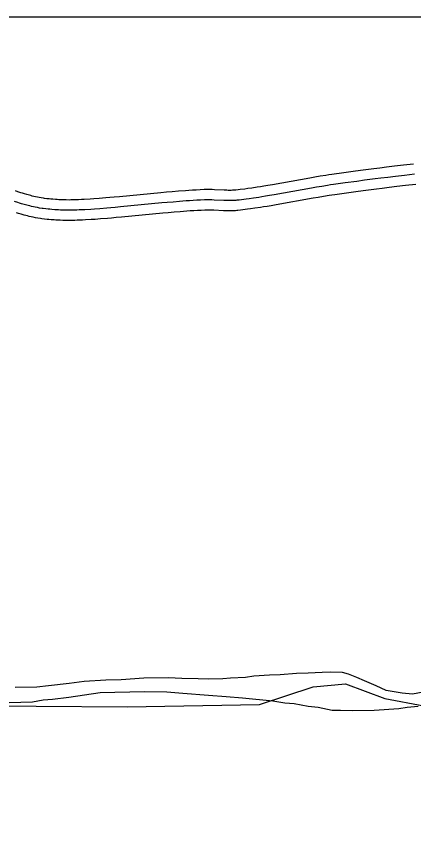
# Model space of a CAD drawing. Extents: x 3271442 to 3309282, y 752266 to 777610.
# Drawn here: x 3304773 to 3305354, y 774633 to 775837 of the extents above; entities that cross this region are included whole.
import ezdxf

# ---------------------------------------------------------------- set-up
doc = ezdxf.new("R2010")
doc.units = 0
for name, color, linetype in [('V-GRID-FRAM', 7, 'Continuous'), ('V-ROAD-CNTR', 7, 'Continuous'), ('V-SITE-VEGE', 7, 'Continuous'), ('V-TOPO-SHOR', 7, 'Continuous')]:
    doc.layers.add(name, color=color, linetype=linetype)

msp = doc.modelspace()

# ---------------------------------------------------------------- linework, layer by layer
at = {"layer": 'V-GRID-FRAM'}
msp.add_lwpolyline([(3275591.3, 775827.4), (3307043.5, 775836.6), (3307056.7, 757650.8), (3275588.7, 757641.7), (3275591.3, 775827.4)], dxfattribs=at)
at = {"layer": 'V-ROAD-CNTR'}
for points in [[(3305354.4, 775620.6), (3305339.5, 775619), (3305326.4, 775617.5), (3305314.9, 775616.1), (3305304.9, 775614.9), (3305296.1, 775613.8), (3305280.8, 775611.8), (3305269.3, 775610.3), (3305252.1, 775608), (3305234.9, 775605.5), (3305230.3, 775604.9), (3305226, 775604.2), (3305217.6, 775602.9), (3305209.7, 775601.6), (3305202.3, 775600.3), (3305147.8, 775590.5), (3305141.1, 775589.4), (3305135.2, 775588.4), (3305130.1, 775587.5), (3305125.6, 775586.8), (3305117.7, 775585.6), (3305111.8, 775584.8), (3305107.4, 775584.2), (3305100.7, 775583.4), (3305097.4, 775583), (3305094.2, 775582.7), (3305092.9, 775582.5), (3305091.7, 775582.5), (3305089.3, 775582.3), (3305087.1, 775582.2), (3305084.9, 775582.2), (3305082.9, 775582.2), (3305081, 775582.3), (3305077.2, 775582.4), (3305063.1, 775583.1), (3305059.4, 775583.3), (3305056.5, 775583.3), (3305054.3, 775583.4), (3305051, 775583.3), (3305047.8, 775583.3), (3305041.8, 775583), (3305036.2, 775582.7), (3305030.7, 775582.4), (3305025.4, 775582), (3305020.3, 775581.7), (3305010.4, 775580.9), (3305001.1, 775580.2), (3304992.4, 775579.4), (3304984.2, 775578.7), (3304923.7, 775572.8), (3304916.1, 775572.2), (3304909.6, 775571.6), (3304903.8, 775571.1), (3304893.8, 775570.3), (3304886.3, 775569.8), (3304880.7, 775569.4), (3304872.2, 775568.9), (3304868, 775568.7), (3304863.8, 775568.5), (3304860.7, 775568.3), (3304857.8, 775568.2), (3304855, 775568.2), (3304852.5, 775568.2), (3304850.1, 775568.1), (3304845.5, 775568.2), (3304841.6, 775568.3), (3304838.2, 775568.4), (3304835.1, 775568.5), (3304832.5, 775568.7), (3304830.2, 775568.8), (3304826.2, 775569.2), (3304823.2, 775569.4), (3304820.9, 775569.7), (3304817.5, 775570), (3304814.1, 775570.5), (3304812.5, 775570.7), (3304809.3, 775571.2), (3304806.3, 775571.7), (3304803.5, 775572.3), (3304800.9, 775572.8), (3304798.4, 775573.4), (3304796.1, 775573.9), (3304793.9, 775574.5), (3304791.9, 775575), (3304788.1, 775576.1), (3304784.8, 775577), (3304781.8, 775578)], [(3305356, 775605.7), (3305341.1, 775604.1), (3305328.1, 775602.6), (3305316.7, 775601.2), (3305306.7, 775600), (3305298, 775598.9), (3305282.8, 775597), (3305271.3, 775595.4), (3305254.1, 775593.1), (3305237, 775590.7), (3305232.6, 775590.1), (3305228.3, 775589.4), (3305220, 775588.1), (3305212.2, 775586.8), (3305204.9, 775585.5), (3305150.4, 775575.7), (3305143.6, 775574.6), (3305137.7, 775573.6), (3305132.4, 775572.7), (3305127.9, 775572), (3305119.8, 775570.8), (3305113.8, 775570), (3305109.3, 775569.4), (3305102.5, 775568.5), (3305099.1, 775568.1), (3305095.7, 775567.7), (3305094.2, 775567.6), (3305092.8, 775567.5), (3305090, 775567.3), (3305087.4, 775567.2), (3305085, 775567.2), (3305082.7, 775567.2), (3305080.5, 775567.3), (3305076.5, 775567.4), (3305062.4, 775568.1), (3305058.9, 775568.3), (3305056.2, 775568.3), (3305054.3, 775568.4), (3305051.3, 775568.3), (3305048.3, 775568.3), (3305042.6, 775568), (3305037, 775567.7), (3305031.6, 775567.4), (3305026.4, 775567.1), (3305021.3, 775566.7), (3305011.5, 775566), (3305002.3, 775565.2), (3304993.7, 775564.5), (3304985.6, 775563.8), (3304925.1, 775557.9), (3304917.5, 775557.2), (3304910.9, 775556.6), (3304905.1, 775556.1), (3304894.9, 775555.3), (3304887.3, 775554.8), (3304881.6, 775554.4), (3304873, 775553.9), (3304868.7, 775553.7), (3304864.5, 775553.5), (3304861.2, 775553.3), (3304858.1, 775553.2), (3304855.3, 775553.2), (3304852.6, 775553.2), (3304850, 775553.1), (3304845.3, 775553.2), (3304841.2, 775553.3), (3304837.5, 775553.4), (3304834.4, 775553.6), (3304831.6, 775553.7), (3304829.2, 775553.9), (3304824.9, 775554.2), (3304821.7, 775554.5), (3304819.3, 775554.7), (3304815.7, 775555.2), (3304812.1, 775555.6), (3304810.3, 775555.9), (3304806.8, 775556.4), (3304803.6, 775557), (3304800.5, 775557.6), (3304797.7, 775558.2), (3304795, 775558.8), (3304792.5, 775559.4), (3304790.2, 775559.9), (3304788, 775560.5), (3304784, 775561.6), (3304780.4, 775562.7), (3304777.3, 775563.6)], [(3305357.7, 775590.8), (3305342.8, 775589.2), (3305329.8, 775587.7), (3305318.5, 775586.3), (3305308.6, 775585.1), (3305299.9, 775584), (3305284.7, 775582.1), (3305273.3, 775580.6), (3305256.2, 775578.3), (3305239.1, 775575.8), (3305234.8, 775575.2), (3305230.6, 775574.6), (3305222.4, 775573.3), (3305214.7, 775572), (3305207.5, 775570.8), (3305153, 775561), (3305146.1, 775559.8), (3305140.1, 775558.8), (3305134.8, 775557.9), (3305130.1, 775557.2), (3305122, 775556), (3305115.8, 775555.1), (3305111.2, 775554.5), (3305104.3, 775553.6), (3305100.8, 775553.2), (3305097.2, 775552.8), (3305095.6, 775552.7), (3305093.8, 775552.5), (3305090.7, 775552.3), (3305087.8, 775552.2), (3305085, 775552.2), (3305082.5, 775552.2), (3305080.1, 775552.3), (3305075.9, 775552.4), (3305061.7, 775553.1), (3305058.4, 775553.3), (3305056, 775553.3), (3305054.2, 775553.4), (3305051.6, 775553.3), (3305048.9, 775553.3), (3305043.3, 775553), (3305037.8, 775552.7), (3305032.5, 775552.4), (3305027.4, 775552.1), (3305022.4, 775551.8), (3305012.7, 775551), (3305003.6, 775550.3), (3304995, 775549.5), (3304987, 775548.8), (3304926.5, 775543), (3304918.8, 775542.3), (3304912.1, 775541.7), (3304906.3, 775541.2), (3304896, 775540.4), (3304888.3, 775539.8), (3304882.5, 775539.4), (3304873.9, 775538.9), (3304869.5, 775538.7), (3304865.1, 775538.5), (3304861.7, 775538.4), (3304858.5, 775538.3), (3304855.5, 775538.2), (3304852.7, 775538.2), (3304850, 775538.1), (3304845.1, 775538.2), (3304840.7, 775538.3), (3304836.9, 775538.4), (3304833.6, 775538.6), (3304830.7, 775538.7), (3304828.1, 775538.9), (3304823.6, 775539.3), (3304820.3, 775539.6), (3304817.7, 775539.8), (3304813.9, 775540.3), (3304810.2, 775540.7), (3304808.1, 775541), (3304804.4, 775541.6), (3304800.8, 775542.2), (3304797.5, 775542.9), (3304794.5, 775543.5), (3304791.6, 775544.2), (3304788.9, 775544.8), (3304786.5, 775545.4), (3304784.1, 775546), (3304779.9, 775547.2), (3304776.1, 775548.3), (3304772.9, 775549.3)], [(3304781.9, 775577.9), (3304779.3, 775578.8), (3304774.7, 775580.3), (3304771.4, 775581.4)], [(3304777.3, 775563.6), (3304774.7, 775564.5), (3304769.9, 775566.1)]]:
    msp.add_lwpolyline(points, dxfattribs=at)
at = {"layer": 'V-SITE-VEGE'}
for p, q in [((3305182.8, 774875.6), (3305158.9, 774873.4)), ((3305200, 774875.9), (3305182.8, 774875.6)), ((3305220.5, 774877.2), (3305200, 774875.9)), ((3305232.5, 774877.4), (3305220.5, 774877.2)), ((3305250.5, 774876.9), (3305232.5, 774877.4)), ((3305259.1, 774874.5), (3305250.5, 774876.9)), ((3305271.2, 774869.6), (3305259.1, 774874.5)), ((3304872.1, 774863.7), (3304849.9, 774860.7)), ((3304903.8, 774866), (3304872.1, 774863.7)), ((3304926, 774866.4), (3304903.8, 774866)), ((3304959.4, 774868.8), (3304926, 774866.4)), ((3304995.4, 774869.4), (3304959.4, 774868.8)), ((3305015.1, 774868.1), (3304995.4, 774869.4)), ((3305039.1, 774867.7), (3305015.1, 774868.1)), ((3305054.5, 774867.1), (3305039.1, 774867.7)), ((3305075.1, 774867.5), (3305054.5, 774867.1)), ((3305086.2, 774868.6), (3305075.1, 774867.5)), ((3305108.4, 774869.9), (3305086.2, 774868.6)), ((3305120.4, 774871.8), (3305108.4, 774869.9)), ((3305143.5, 774873.1), (3305120.4, 774871.8)), ((3305158.9, 774873.4), (3305143.5, 774873.1)), ((3305282.4, 774864.6), (3305271.2, 774869.6)), ((3305299.7, 774857.3), (3305282.4, 774864.6)), ((3304802.9, 774855.5), (3304771.2, 774854.9)), ((3304820, 774857.5), (3304802.9, 774855.5)), ((3304849.9, 774860.7), (3304820, 774857.5)), ((3305314.4, 774850.7), (3305299.7, 774857.3)), ((3305337.6, 774846.8), (3305314.4, 774850.7)), ((3305378.6, 774850.2), (3305353, 774845.4)), ((3304811.8, 774836.8), (3304825.5, 774837.9)), ((3304825.5, 774837.9), (3304849.4, 774841)), ((3304849.4, 774841), (3304895.5, 774847.8)), ((3304895.5, 774847.8), (3304960.6, 774849.1)), ((3304960.6, 774849.1), (3304993.2, 774848.8)), ((3304993.2, 774848.8), (3305016.3, 774846.7)), ((3305016.3, 774846.7), (3305054.1, 774844)), ((3305054.1, 774844), (3305079.8, 774841.9)), ((3305079.8, 774841.9), (3305103.9, 774839.8)), ((3305103.9, 774839.8), (3305148.5, 774835.5)), ((3305353, 774845.4), (3305337.6, 774846.8)), ((3304762.2, 774833.3), (3304796.4, 774834)), ((3304796.4, 774834), (3304811.8, 774836.8)), ((3305148.5, 774835.5), (3305165.7, 774832.4)), ((3305165.7, 774832.4), (3305179.4, 774831.8)), ((3305179.4, 774831.8), (3305200, 774827.9)), ((3305200, 774827.9), (3305214.6, 774826.5)), ((3305214.6, 774826.5), (3305235.3, 774821.8)), ((3305332.9, 774824.5), (3305344.8, 774826.4)), ((3305344.8, 774826.4), (3305361.1, 774827.6)), ((3305235.3, 774821.8), (3305247.3, 774822)), ((3305247.3, 774822), (3305265.3, 774821.5)), ((3305265.3, 774821.5), (3305296.9, 774822.1)), ((3305296.9, 774822.1), (3305332.9, 774824.5))]:
    msp.add_line(p, q, dxfattribs=at)
at = {"layer": 'V-TOPO-SHOR'}
msp.add_lwpolyline([(3304407, 774850.6), (3304667.9, 774828.8), (3304934.9, 774826.6), (3305128.8, 774830.2), (3305207.5, 774855.8), (3305254.7, 774860.6), (3305312.1, 774839.2), (3305369.6, 774828.2), (3305568.6, 774821.4), (3305683.9, 774836.1), (3305731.1, 774835.7), (3305856.7, 774824.2), (3305888, 774813.5), (3305977.1, 774818), (3306029.5, 774822.8)], dxfattribs=at)

doc.saveas('drawing.dxf')
